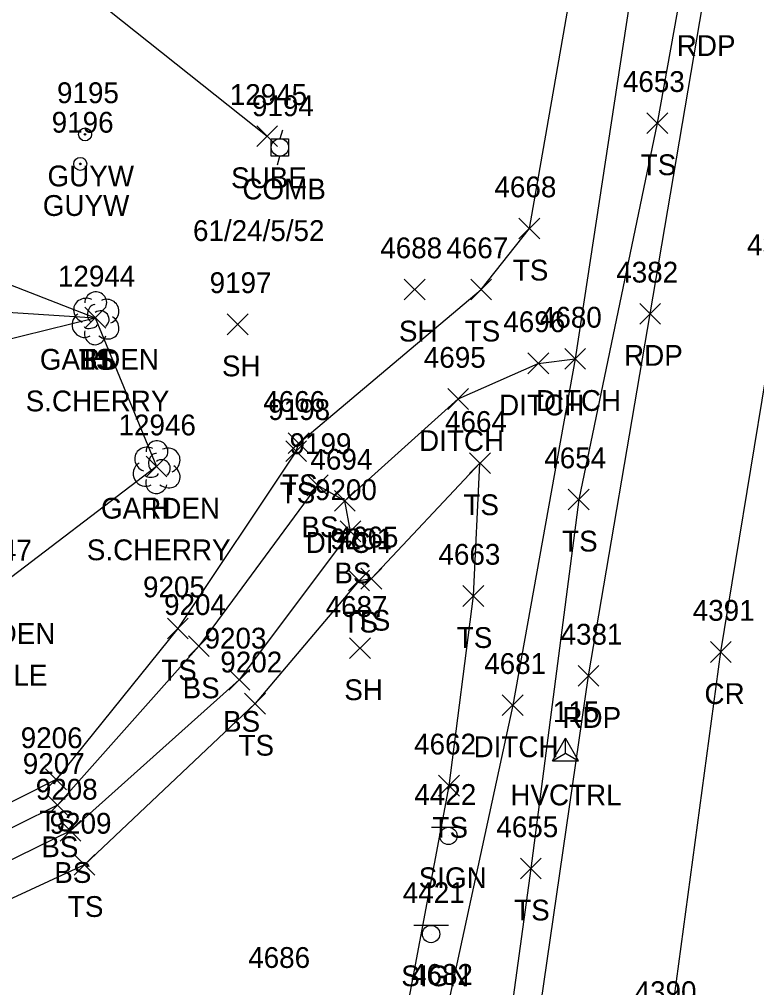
# Model space of a CAD drawing. Extents: x 1482574 to 1485769, y 580696 to 595649.
# Drawn here: x 1483487.9 to 1483558.8, y 583712.5 to 583805.6 of the extents above; entities that cross this region are included whole.
import ezdxf

# ---------------------------------------------------------------- set-up
doc = ezdxf.new("R2010")
doc.units = 0
for name, color, linetype in [('C_A', 7, 'Continuous'), ('C_I', 7, 'Continuous'), ('CPSM', 7, 'Continuous'), ('D_A', 7, 'Continuous'), ('D_I', 7, 'Continuous'), ('D_TIC', 7, 'Continuous'), ('DD', 7, 'Continuous'), ('L_A', 7, 'Continuous'), ('L_C', 7, 'Continuous'), ('L_I', 7, 'Continuous'), ('L_TIC', 7, 'Continuous'), ('LAPB', 7, 'Continuous'), ('LELB', 7, 'Continuous'), ('LTD', 7, 'Continuous'), ('P_A', 7, 'Continuous'), ('P_I', 7, 'Continuous'), ('P_TIC', 7, 'Continuous'), ('PET', 7, 'Continuous'), ('PRC', 7, 'Continuous'), ('S_A', 7, 'Continuous'), ('S_I', 7, 'Continuous'), ('SSGN', 7, 'Continuous'), ('U_A', 7, 'Continuous'), ('U_C', 7, 'Continuous'), ('U_I', 7, 'Continuous'), ('U_TIC', 7, 'Continuous'), ('UE', 7, 'Continuous'), ('UP', 7, 'Continuous'), ('UPGW', 7, 'Continuous')]:
    doc.layers.add(name, color=color, linetype=linetype)

msp = doc.modelspace()

# ---------------------------------------------------------------- linework, layer by layer
at = {"layer": 'CPSM'}
for p, q in [((1483539.165, 583734.325), (1483540.415, 583736.49)), ((1483541.665, 583734.325), (1483540.415, 583736.49)), ((1483540.415, 583735.046), (1483540.415, 583736.49)), ((1483539.165, 583734.325), (1483540.415, 583735.046)), ((1483540.415, 583735.046), (1483540.415, 583735.046)), ((1483540.415, 583735.046), (1483541.665, 583734.325)), ((1483539.165, 583734.325), (1483541.665, 583734.325))]:
    msp.add_line(p, q, dxfattribs=at)
at = {"layer": 'D_TIC'}
for points in [[(1483540.344, 583771.953), (1483542.344, 583773.953)], [(1483542.344, 583771.953), (1483540.344, 583773.953)], [(1483536.794, 583771.523), (1483538.794, 583773.523)], [(1483538.794, 583771.523), (1483536.794, 583773.523)], [(1483529.101, 583768.098), (1483531.101, 583770.098)], [(1483531.101, 583768.098), (1483529.101, 583770.098)], [(1483518.202, 583758.305), (1483520.202, 583760.305)], [(1483520.202, 583758.305), (1483518.202, 583760.305)], [(1483534.337, 583738.672), (1483536.337, 583740.672)], [(1483536.337, 583738.672), (1483534.337, 583740.672)]]:
    msp.add_lwpolyline(points, dxfattribs=at)
at = {"layer": 'DD'}
for points in [[(1483563.903, 583903.32), (1483560.176, 583877.021), (1483553.457, 583844.488), (1483547.099, 583810.804), (1483541.344, 583772.953), (1483535.337, 583739.672), (1483528.867, 583709.794), (1483523.411, 583685.503), (1483520.832, 583675.404)], [(1483537.794, 583772.523), (1483541.344, 583772.953)], [(1483519.202, 583759.305), (1483530.101, 583769.098), (1483537.794, 583772.523)]]:
    msp.add_lwpolyline(points, dxfattribs=at)
at = {"layer": 'L_TIC'}
for points in [[(1483548.234, 583794.607), (1483550.234, 583796.607)], [(1483550.234, 583794.607), (1483548.234, 583796.607)], [(1483535.938, 583784.483), (1483537.938, 583786.483)], [(1483537.938, 583784.483), (1483535.938, 583786.483)], [(1483524.911, 583778.623), (1483526.911, 583780.623)], [(1483526.911, 583778.623), (1483524.911, 583780.623)], [(1483531.312, 583778.626), (1483533.312, 583780.626)], [(1483533.312, 583778.626), (1483531.312, 583780.626)], [(1483494.211, 583775.909), (1483496.211, 583777.909)], [(1483496.211, 583775.909), (1483494.211, 583777.909)], [(1483494.211, 583775.909), (1483496.211, 583777.909)], [(1483496.211, 583775.909), (1483494.211, 583777.909)], [(1483494.211, 583775.909), (1483496.211, 583777.909)], [(1483496.211, 583775.909), (1483494.211, 583777.909)], [(1483507.896, 583775.277), (1483509.896, 583777.277)], [(1483509.896, 583775.277), (1483507.896, 583777.277)], [(1483513.763, 583763.859), (1483515.763, 583765.859)], [(1483515.763, 583763.859), (1483513.763, 583765.859)], [(1483513.526, 583763.079), (1483515.526, 583765.079)], [(1483515.526, 583763.079), (1483513.526, 583765.079)], [(1483500.09, 583761.602), (1483502.09, 583763.602)], [(1483502.09, 583761.602), (1483500.09, 583763.602)], [(1483531.187, 583761.934), (1483533.187, 583763.934)], [(1483533.187, 583761.934), (1483531.187, 583763.934)], [(1483515.587, 583759.804), (1483517.587, 583761.804)], [(1483517.587, 583759.804), (1483515.587, 583761.804)], [(1483540.679, 583758.439), (1483542.679, 583760.439)], [(1483542.679, 583758.439), (1483540.679, 583760.439)], [(1483518.753, 583755.378), (1483520.753, 583757.378)], [(1483520.753, 583755.378), (1483518.753, 583757.378)], [(1483519.563, 583750.651), (1483521.563, 583752.651)], [(1483521.563, 583750.651), (1483519.563, 583752.651)], [(1483520.751, 583750.834), (1483522.751, 583752.834)], [(1483522.751, 583750.834), (1483520.751, 583752.834)], [(1483530.554, 583749.171), (1483532.554, 583751.171)], [(1483532.554, 583749.171), (1483530.554, 583751.171)], [(1483502.139, 583746.041), (1483504.139, 583748.041)], [(1483504.139, 583746.041), (1483502.139, 583748.041)], [(1483504.16, 583744.335), (1483506.16, 583746.335)], [(1483506.16, 583744.335), (1483504.16, 583746.335)], [(1483519.658, 583744.155), (1483521.658, 583746.155)], [(1483521.658, 583744.155), (1483519.658, 583746.155)], [(1483508.051, 583741.113), (1483510.051, 583743.113)], [(1483510.051, 583741.113), (1483508.051, 583743.113)], [(1483509.57, 583738.82), (1483511.57, 583740.82)], [(1483511.57, 583738.82), (1483509.57, 583740.82)], [(1483490.436, 583731.543), (1483492.436, 583733.543)], [(1483492.436, 583731.543), (1483490.436, 583733.543)], [(1483528.215, 583730.933), (1483530.215, 583732.933)], [(1483530.215, 583730.933), (1483528.215, 583732.933)], [(1483490.58, 583729.063), (1483492.58, 583731.063)], [(1483492.58, 583729.063), (1483490.58, 583731.063)], [(1483491.827, 583726.592), (1483493.827, 583728.592)], [(1483493.827, 583726.592), (1483491.827, 583728.592)], [(1483493.166, 583723.321), (1483495.166, 583725.321)], [(1483495.166, 583723.321), (1483493.166, 583725.321)], [(1483536.072, 583722.983), (1483538.072, 583724.983)], [(1483538.072, 583722.983), (1483536.072, 583724.983)]]:
    msp.add_lwpolyline(points, dxfattribs=at)
at = {"layer": 'LAPB'}
msp.add_lwpolyline([(1483407.098, 583785.388), (1483457.151, 583819.538), (1483483.693, 583834.911), (1483504.169, 583836.193), (1483507.415, 583821.618), (1483487.422, 583821.546), (1483469.012, 583792.352), (1483472.053, 583785.904), (1483473.372, 583778.323), (1483495.211, 583776.909), (1483501.09, 583762.602), (1483485.267, 583750.563), (1483469.302, 583739.262), (1483453.177, 583727.354), (1483434.213, 583728.389), (1483413.731, 583731.51), (1483427.861, 583742.504), (1483420.997, 583754.452)], dxfattribs=at)
at = {"layer": 'LELB'}
for points in [[(1483412.993, 583953.41), (1483376.308, 583950.603), (1483347.963, 583948.288), (1483347.425, 583940.855), (1483361.028, 583929.419), (1483369.45, 583895.738), (1483363.519, 583863.257), (1483360.225, 583832.996), (1483366.191, 583824.042), (1483377.991, 583824.378), (1483392.585, 583814.15), (1483407.098, 583785.388), (1483443.221, 583785.621), (1483470, 583788.443), (1483472.053, 583785.904), (1483495.211, 583776.909)], [(1483564.73, 583906.132), (1483567.269, 583902.746), (1483562.351, 583870.41), (1483555.996, 583833.15), (1483549.234, 583795.607), (1483541.679, 583759.439), (1483537.072, 583723.983), (1483532.423, 583690.161), (1483526.508, 583672.967), (1483519.625, 583670.713), (1483514.162, 583675.46), (1483519.031, 583690.03), (1483524.303, 583705.699), (1483529.215, 583731.933), (1483531.554, 583750.171), (1483532.187, 583762.934), (1483521.751, 583751.834)], [(1483514.763, 583764.859), (1483532.312, 583779.626), (1483536.938, 583785.483), (1483542.056, 583814.62)], [(1483415.509, 583764.584), (1483445.862, 583760.706), (1483469.75, 583773.167), (1483474.105, 583771.695), (1483495.211, 583776.909)], [(1483514.526, 583764.079), (1483514.763, 583764.859)], [(1483514.526, 583764.079), (1483503.139, 583747.041), (1483491.436, 583732.543), (1483455.924, 583714.627)], [(1483516.587, 583760.804), (1483505.16, 583745.335), (1483491.58, 583730.063), (1483456.662, 583712.773)], [(1483516.587, 583760.804), (1483519.202, 583759.305)], [(1483519.753, 583756.378), (1483519.202, 583759.305)], [(1483519.753, 583756.378), (1483509.051, 583742.113), (1483492.827, 583727.592), (1483457.502, 583710.286)], [(1483520.563, 583751.651), (1483510.57, 583739.82), (1483494.166, 583724.321), (1483459.52, 583708.314)], [(1483520.563, 583751.651), (1483521.751, 583751.834)]]:
    msp.add_lwpolyline(points, dxfattribs=at)
at = {"layer": 'LTD'}
for p, q in [((1483495.211, 583776.909), (1483495.211, 583776.909)), ((1483495.211, 583776.909), (1483495.211, 583776.909)), ((1483501.09, 583762.602), (1483501.09, 583762.602)), ((1483501.09, 583762.602), (1483501.09, 583762.602))]:
    msp.add_line(p, q, dxfattribs=at)
for centre in [(1483495.258, 583778.343), (1483501.137, 583764.036)]:
    msp.add_arc(centre, 1.047, 335.52715, 180.95627, dxfattribs=at)
for centre, major_axis, ratio, start_param, end_param in [((1483494.42, 583777.576), (1.21, -0.512), 0.895232, 1.570796, 4.712389), ((1483496.253, 583777.493), (-1.141, -0.483), 0.949671, 1.570796, 4.712389), ((1483495.003, 583777.367), (-0.208, -0.792), 0.645439, 3.141593, 6.283185), ((1483495.711, 583776.743), (-0.5, 0.667), 0.989748, 3.141593, 6.283185), ((1483494.128, 583776.201), (0.584, -1.042), 0.959034, 3.141593, 6.283185), ((1483496.212, 583776.076), (-1.09, 0.792), 0.841452, 1.570796, 4.712389), ((1483495.212, 583775.409), (0.265, 1.061), 0.942809, 1.570796, 4.712389), ((1483494.753, 583776.159), (-0.625, -0.083), 0.423636, 0, 3.141593), ((1483500.298, 583763.269), (1.21, -0.512), 0.895232, 1.570796, 4.712389), ((1483502.132, 583763.186), (-1.141, -0.483), 0.949671, 1.570796, 4.712389), ((1483500.882, 583763.061), (-0.208, -0.792), 0.645439, 3.141593, 6.283185), ((1483500.007, 583761.894), (0.584, -1.042), 0.959034, 3.141593, 6.283185), ((1483501.59, 583762.436), (-0.5, 0.667), 0.989748, 3.141593, 6.283185), ((1483502.09, 583761.769), (-1.09, 0.792), 0.841452, 1.570796, 4.712389), ((1483500.632, 583761.852), (-0.625, -0.083), 0.423636, 0, 3.141593), ((1483501.09, 583761.102), (0.265, 1.061), 0.942809, 1.570796, 4.712389)]:
    msp.add_ellipse(centre, major_axis=major_axis, ratio=ratio, start_param=start_param, end_param=end_param, dxfattribs=at)
at = {"layer": 'P_TIC'}
for points in [[(1483547.552, 583776.287), (1483549.552, 583778.287)], [(1483549.552, 583776.287), (1483547.552, 583778.287)], [(1483554.337, 583743.784), (1483556.337, 583745.784)], [(1483556.337, 583743.784), (1483554.337, 583745.784)], [(1483541.627, 583741.491), (1483543.627, 583743.491)], [(1483543.627, 583741.491), (1483541.627, 583743.491)]]:
    msp.add_lwpolyline(points, dxfattribs=at)
at = {"layer": 'PET'}
msp.add_lwpolyline([(1483366.748, 583680.506), (1483398.388, 583674.827), (1483429.116, 583670.985), (1483464.146, 583667.678), (1483499.766, 583665.309), (1483520.307, 583664.112), (1483530.74, 583667.281), (1483533.992, 583674.016), (1483537.433, 583706.71), (1483542.627, 583742.491), (1483548.552, 583777.287), (1483553.621, 583807.061)], dxfattribs=at)
at = {"layer": 'PRC'}
msp.add_lwpolyline([(1483618.729, 583521.674), (1483605.117, 583536.569), (1483580.094, 583569.686), (1483562.2, 583601.733), (1483551.282, 583637.888), (1483548.66, 583672.737), (1483550.402, 583708.137), (1483555.337, 583744.784), (1483561.114, 583779.912), (1483565.842, 583808.311), (1483572.095, 583842.871), (1483580.816, 583892.494), (1483589.402, 583942.818)], dxfattribs=at)
at = {"layer": 'SSGN'}
for p, q in [((1483527.516, 583727.941), (1483530.849, 583727.941)), ((1483529.163, 583727.107), (1483529.163, 583727.107)), ((1483525.839, 583718.515), (1483529.172, 583718.515)), ((1483527.486, 583717.681), (1483527.486, 583717.681))]:
    msp.add_line(p, q, dxfattribs=at)
for centre in [(1483529.163, 583727.107), (1483527.486, 583717.681)]:
    msp.add_circle(centre, 0.833, dxfattribs=at)
at = {"layer": 'U_TIC'}
for points in [[(1483510.725, 583793.358), (1483512.725, 583795.358)], [(1483512.725, 583793.358), (1483510.725, 583795.358)]]:
    msp.add_lwpolyline(points, dxfattribs=at)
at = {"layer": 'UE'}
msp.add_lwpolyline([(1483408.131, 583873.702), (1483457.492, 583837.487), (1483511.725, 583794.358)], dxfattribs=at)
at = {"layer": 'UP'}
for p, q in [((1483513.215, 583794.948), (1483512.965, 583794.114)), ((1483512.132, 583792.448), (1483512.132, 583794.114)), ((1483512.132, 583794.114), (1483513.798, 583794.114)), ((1483513.798, 583794.114), (1483513.798, 583792.448)), ((1483513.798, 583792.448), (1483512.132, 583792.448)), ((1483512.715, 583791.614), (1483512.965, 583792.448)), ((1483512.965, 583793.281), (1483512.965, 583793.281))]:
    msp.add_line(p, q, dxfattribs=at)
msp.add_circle((1483512.965, 583793.281), 0.833, dxfattribs=at)
at = {"layer": 'UPGW'}
for centre, radius in [((1483494.225, 583794.531), 0.625), ((1483494.225, 583794.531), 0.0833), ((1483493.769, 583791.693), 0.625), ((1483493.769, 583791.693), 0.0833)]:
    msp.add_circle(centre, radius, dxfattribs=at)

# ---------------------------------------------------------------- texts
at = {"layer": 'C_A'}
msp.add_text('HVCTRL', height=2, dxfattribs=at).set_placement((1483535.108, 583730.046))
at = {"layer": 'C_I'}
msp.add_text('115', height=2, dxfattribs=at).set_placement((1483539.187, 583738.046))
at = {"layer": 'D_A'}
for p in [(1483534.03, 583767.523), (1483537.58, 583767.953), (1483526.337, 583764.098), (1483515.438, 583754.305), (1483531.573, 583734.672)]:
    msp.add_text('DITCH', height=2, dxfattribs=at).set_placement(p)
at = {"layer": 'D_I'}
for s, p in [('4696', (1483534.432, 583775.523)), ('4680', (1483537.95, 583775.953)), ('4695', (1483526.794, 583772.098)), ('4694', (1483515.895, 583762.305)), ('4681', (1483532.597, 583742.672)), ('4682', (1483525.56, 583712.794))]:
    msp.add_text(s, height=2, dxfattribs=at).set_placement(p)
at = {"layer": 'L_A'}
for s, p in [('TS', (1483547.643, 583790.607)), ('TS', (1483535.347, 583780.483)), ('SH', (1483524.399, 583774.623)), ('TS', (1483530.721, 583774.626)), ('GARDEN', (1483489.881, 583771.909)), ('TS', (1483493.621, 583771.909)), ('BS', (1483493.652, 583771.909)), ('H', (1483494.645, 583771.909)), ('SH', (1483507.384, 583771.277)), ('TS', (1483513.172, 583759.859)), ('TS', (1483512.935, 583759.079)), ('TS', (1483530.596, 583757.934)), ('GARDEN', (1483495.759, 583757.602)), ('H', (1483500.523, 583757.602)), ('BS', (1483515.028, 583755.804)), ('TS', (1483540.088, 583754.439)), ('BS', (1483518.194, 583751.378)), ('TS', (1483518.972, 583746.651)), ('TS', (1483520.16, 583746.834)), ('GARDEN', (1483479.936, 583745.563)), ('TS', (1483529.963, 583745.171)), ('TS', (1483501.548, 583742.041)), ('BS', (1483503.601, 583740.335)), ('SH', (1483519.146, 583740.155)), ('BS', (1483507.492, 583737.113)), ('TS', (1483508.979, 583734.82)), ('TS', (1483489.845, 583727.543)), ('TS', (1483527.624, 583726.933)), ('BS', (1483490.021, 583725.063)), ('BS', (1483491.268, 583722.592)), ('TS', (1483492.575, 583719.321)), ('TS', (1483535.481, 583718.983))]:
    msp.add_text(s, height=2, dxfattribs=at).set_placement(p)
at = {"layer": 'L_C'}
for s, p in [('S.CHERRY', (1483488.519, 583767.909)), ('S.CHERRY', (1483494.397, 583753.602)), ('S.APPLE', (1483479.456, 583741.563))]:
    msp.add_text(s, height=2, dxfattribs=at).set_placement(p)
at = {"layer": 'L_I'}
for s, p in [('4653', (1483545.927, 583798.607)), ('4668', (1483533.584, 583788.483)), ('4688', (1483522.604, 583782.623)), ('4667', (1483528.958, 583782.626)), ('12944', (1483491.621, 583779.909)), ('12944', (1483491.621, 583779.909)), ('12944', (1483491.621, 583779.909)), ('12944', (1483491.621, 583779.909)), ('9197', (1483506.203, 583779.277)), ('4666', (1483511.354, 583767.859)), ('9198', (1483511.833, 583767.079)), ('12946', (1483497.444, 583765.602)), ('12946', (1483497.444, 583765.602)), ('4664', (1483528.833, 583765.934)), ('9199', (1483513.886, 583763.804)), ('4654', (1483538.372, 583762.439)), ('9200', (1483516.328, 583759.378)), ('9201', (1483517.791, 583754.651)), ('4665', (1483518.397, 583754.834)), ('12947', (1483481.677, 583753.563)), ('12947', (1483481.677, 583753.563)), ('4663', (1483528.2, 583753.171)), ('9205', (1483499.8, 583750.041)), ('9204', (1483501.821, 583748.335)), ('4687', (1483517.351, 583748.155)), ('9203', (1483505.712, 583745.113)), ('9202', (1483507.231, 583742.82)), ('9206', (1483488.042, 583735.543)), ('4662', (1483525.861, 583734.933)), ('9207', (1483488.241, 583733.063)), ('9208', (1483489.488, 583730.592)), ('9209', (1483490.82, 583727.321)), ('4655', (1483533.765, 583726.983)), ('4686', (1483509.911, 583714.421))]:
    msp.add_text(s, height=2, dxfattribs=at).set_placement(p)
at = {"layer": 'P_A'}
for s, p in [('RDP', (1483551.109, 583802.061)), ('RDP', (1483546.04, 583772.287)), ('CR', (1483553.77, 583739.784)), ('RDP', (1483540.115, 583737.491))]:
    msp.add_text(s, height=2, dxfattribs=at).set_placement(p)
at = {"layer": 'P_I'}
for s, p in [('4392', (1483557.854, 583782.912)), ('4382', (1483545.292, 583780.287)), ('4391', (1483552.644, 583747.784)), ('4381', (1483539.934, 583745.491)), ('4390', (1483547.056, 583711.137))]:
    msp.add_text(s, height=2, dxfattribs=at).set_placement(p)
at = {"layer": 'S_A'}
for p in [(1483526.3, 583722.087), (1483524.623, 583712.661)]:
    msp.add_text('SIGN', height=2, dxfattribs=at).set_placement(p)
at = {"layer": 'S_I'}
for s, p in [('4422', (1483525.883, 583730.087)), ('4421', (1483524.773, 583720.661))]:
    msp.add_text(s, height=2, dxfattribs=at).set_placement(p)
at = {"layer": 'U_A'}
for s, p in [('GUYW', (1483490.619, 583789.531)), ('SUBE', (1483508.261, 583789.358)), ('COMB', (1483509.351, 583788.281)), ('GUYW', (1483490.163, 583786.693))]:
    msp.add_text(s, height=2, dxfattribs=at).set_placement(p)
at = {"layer": 'U_C'}
msp.add_text('61/24/5/52', height=2, dxfattribs=at).set_placement((1483504.603, 583784.281))
at = {"layer": 'U_I'}
for s, p in [('9195', (1483491.532, 583797.531)), ('12945', (1483508.135, 583797.358)), ('9194', (1483510.272, 583796.281)), ('9196', (1483491.021, 583794.693))]:
    msp.add_text(s, height=2, dxfattribs=at).set_placement(p)

doc.saveas('drawing.dxf')
